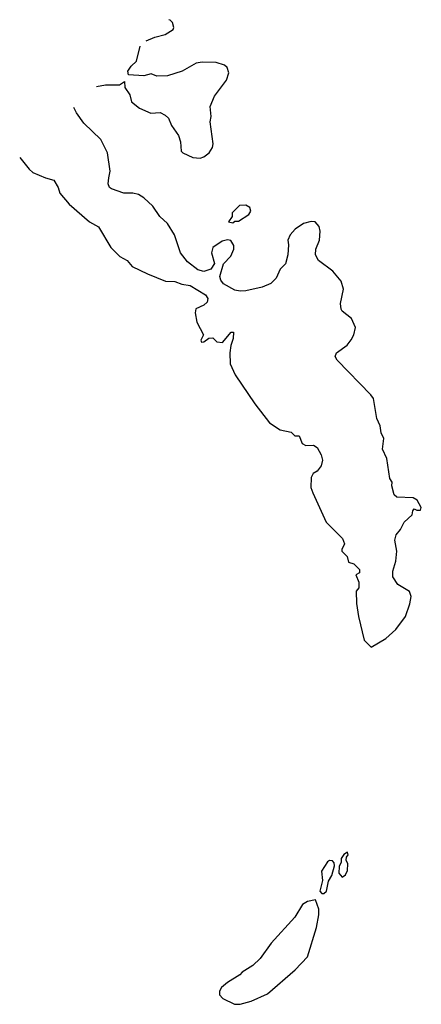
# Model space of a CAD drawing. Extents: x 1862350 to 2057294, y 212041 to 437318.
# Tile 273 of 301: x 1980213 to 1982420, y 424753 to 430167. Entities that reach past the tile are written whole.
import ezdxf

# ---------------------------------------------------------------- set-up
doc = ezdxf.new("R2010")
doc.units = 0

msp = doc.modelspace()

# ---------------------------------------------------------------- linework, layer by layer
at = {"layer": '0CON10XD'}
for points in [[(1980907.6, 430051.6), (1980955, 430070.8), (1981012.5, 430085), (1981055.9, 430114.1), (1981060, 430125), (1981051.7, 430151.7), (1981040, 430165), (1981032.9, 430167.3)], [(1980635.6, 429800.2), (1980685, 429810), (1980761.7, 429808.3), (1980788.3, 429828.3), (1980790, 429795), (1980817.5, 429755), (1980827.5, 429715), (1980871.7, 429681.7), (1980933, 429653), (1980985, 429656.7), (1981013, 429643), (1981030, 429625), (1981047.5, 429585), (1981085, 429530), (1981096.4, 429496.4), (1981100, 429445), (1981110, 429435), (1981165, 429410), (1981205, 429406.2), (1981225, 429412.5), (1981254.2, 429435.8), (1981272.2, 429465), (1981275.4, 429485), (1981259.4, 429605), (1981264.6, 429635), (1981259.1, 429690.9), (1981283.3, 429746.7), (1981348.6, 429835), (1981361.4, 429875), (1981352.9, 429905), (1981338.2, 429918.2), (1981292.6, 429932.6), (1981215.9, 429934.1), (1981182.5, 429927.5), (1981105.5, 429884.5), (1981025, 429859.2), (1980966.1, 429856.1), (1980935, 429868.8), (1980895, 429858.8), (1980810, 429865), (1980807.5, 429885), (1980825, 429912.5), (1980855, 429940), (1980875.5, 430021.9)], [(1980212.8, 429409.5), (1980265, 429346), (1980285, 429328), (1980355, 429297.1), (1980400, 429285), (1980424, 429245), (1980433, 429213), (1980483.8, 429153.8), (1980596.2, 429055), (1980645, 429028.8), (1980714.5, 428914.5), (1980764, 428865), (1980803.1, 428843.1), (1980830.3, 428810.3), (1980915, 428770), (1981015, 428730), (1981065, 428727.5), (1981103, 428713), (1981150, 428705), (1981233.3, 428655), (1981246.7, 428635), (1981242.5, 428615), (1981225, 428597.5), (1981181.7, 428578.3), (1981177.5, 428555), (1981186.7, 428505), (1981223.3, 428435), (1981208.8, 428405), (1981212.5, 428395), (1981225, 428396.7), (1981253, 428417), (1981275, 428417.5), (1981295.8, 428395.8), (1981328, 428392), (1981375, 428450), (1981388.3, 428448.3), (1981386.7, 428415), (1981372.5, 428375), (1981367.5, 428335), (1981370, 428275), (1981396.7, 428215), (1981504.4, 428054.4), (1981585, 427950), (1981645, 427912.5), (1981705, 427900), (1981725, 427880), (1981748.3, 427878.3), (1981766.1, 427836.1), (1981785, 427826), (1981828.3, 427828.3), (1981847.5, 427815), (1981870, 427775), (1981877.5, 427745), (1981870, 427715), (1981847.5, 427685), (1981825, 427672.5), (1981815, 427650), (1981813.3, 427595), (1981823.3, 427565), (1981896.7, 427405), (1981987.5, 427315), (1981997.5, 427285), (1981982.5, 427255), (1981983.3, 427245), (1982012.5, 427215), (1982020, 427185), (1982050, 427175), (1982080, 427145), (1982080, 427125), (1982060, 427115), (1982077.5, 427075), (1982077, 427043), (1982062.5, 427025), (1982063.6, 426956.4), (1982074, 426885), (1982106.7, 426755), (1982145, 426717.5), (1982225.6, 426764.4), (1982280, 426815), (1982334, 426885), (1982357.5, 426955), (1982363.8, 426995), (1982355, 427022.5), (1982291.7, 427061.7), (1982263.6, 427103.6), (1982263.3, 427135), (1982279.3, 427190.7), (1982286.2, 427245), (1982273.8, 427305), (1982281.2, 427335), (1982306.2, 427365), (1982326.7, 427405), (1982370, 427445), (1982373, 427467), (1982381.7, 427478.3), (1982395, 427470), (1982415, 427470), (1982420, 427485), (1982397.5, 427525), (1982375, 427537.5), (1982285, 427542.5), (1982270, 427555), (1982257.5, 427605), (1982260, 427625), (1982247.5, 427645), (1982231.2, 427755), (1982206.7, 427805), (1982213.3, 427865), (1982198.8, 427895), (1982193.8, 427935), (1982176.2, 427975), (1982156.7, 428085), (1982143.3, 428105), (1981957.5, 428295), (1981947.5, 428315), (1981953.6, 428336.4), (1982013, 428377), (1982035, 428406.7), (1982050, 428435), (1982057.5, 428475), (1982036, 428525), (1981985, 428563.8), (1981978.8, 428575), (1981976.4, 428606.4), (1981992.5, 428685), (1981979.7, 428729.7), (1981934.4, 428784.4), (1981855, 428843.3), (1981838.8, 428875), (1981841.2, 428905), (1981860, 428955), (1981863.8, 429005), (1981859.5, 429029.5), (1981836.4, 429056.4), (1981815, 429058), (1981773, 429047), (1981726.7, 429015), (1981700, 428985), (1981686.7, 428955), (1981690.7, 428929.3), (1981686.7, 428875), (1981673.3, 428825), (1981644.2, 428795.8), (1981623, 428747), (1981593, 428717), (1981545, 428696.2), (1981455, 428675.8), (1981425, 428674.2), (1981395, 428680.8), (1981332.5, 428715), (1981317.5, 428735), (1981313.3, 428755), (1981332.5, 428825), (1981373.6, 428866.4), (1981390, 428905), (1981388.8, 428925), (1981373, 428953), (1981355, 428957.5), (1981325, 428950), (1981274.5, 428915.5), (1981267.5, 428885), (1981283.6, 428826.4), (1981263.9, 428796.1), (1981225, 428782), (1981192.6, 428792.6), (1981135, 428835.6), (1981095.8, 428885), (1981064, 428985), (1981025.9, 429045.9), (1980983.3, 429085), (1980945, 429142.5), (1980895, 429187.1), (1980865, 429205.6), (1980835, 429213.3), (1980785, 429213.1), (1980716.8, 429236.8), (1980706.2, 429245), (1980699.2, 429265), (1980701.9, 429298.1), (1980710, 429335), (1980694.6, 429434.6), (1980657.9, 429507.9), (1980565, 429598), (1980524.6, 429654.6), (1980510.7, 429684.8)], [(1981385, 429050), (1981395, 429060), (1981415, 429060), (1981473, 429097), (1981482.5, 429115), (1981477.5, 429135), (1981455, 429146.7), (1981420, 429145), (1981380, 429105), (1981380, 429085), (1981360, 429055), (1981385, 429050)], [(1981873, 425363), (1981885, 425363.3), (1981898.8, 425375), (1981910, 425430), (1981927.7, 425462.3), (1981942.5, 425515), (1981941.7, 425531.7), (1981932.5, 425542.5), (1981915, 425543.3), (1981905, 425536.2), (1981872, 425485), (1981876.7, 425435), (1981862.5, 425375), (1981873, 425363)], [(1981985, 425452.5), (1982003.3, 425465), (1982015, 425490), (1982016.1, 425526.1), (1982007.5, 425545), (1982008.3, 425561.7), (1982017.5, 425575), (1982015, 425590), (1981995, 425577.5), (1981980, 425555), (1981980, 425535), (1981968.3, 425511.7), (1981966.7, 425475), (1981985, 425452.5)], [(1981425, 424753.3), (1981485, 424771.2), (1981575, 424811.2), (1981727.2, 424942.8), (1981795.4, 425014.6), (1981844.3, 425175), (1981857.1, 425245), (1981856.1, 425276.1), (1981838.3, 425328.3), (1981795, 425318), (1981767.3, 425302.7), (1981725, 425233.3), (1981595, 425088.8), (1981534.2, 425005.8), (1981495, 424966.7), (1981435, 424930), (1981422.5, 424915), (1981355, 424873.3), (1981322.5, 424845), (1981310, 424825), (1981310, 424805), (1981330, 424785), (1981393.8, 424753.8), (1981425, 424753.3)]]:
    msp.add_lwpolyline(points, dxfattribs=at)

doc.saveas('drawing.dxf')
